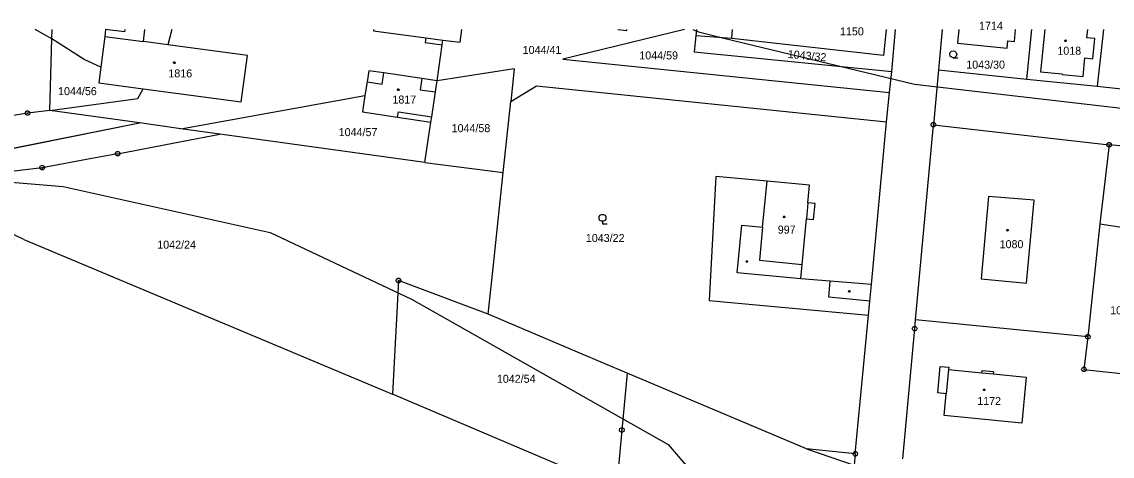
# Model space of a CAD drawing. Extents: x -777309 to -774195, y -1144706 to -1143600.
# Drawn here: x -775484.3 to -775252.8, y -1144290.6 to -1144198.4 of the extents above; entities that cross this region are included whole.
import ezdxf

# ---------------------------------------------------------------- set-up
doc = ezdxf.new("R2010")
doc.units = 0
for name, color, linetype in [('1', 7, 'Continuous'), ('11', 7, 'Continuous'), ('12', 7, 'Continuous'), ('2', 7, 'Continuous'), ('3', 7, 'Continuous'), ('4', 7, 'Continuous'), ('5', 7, 'Continuous'), ('8', 7, 'Continuous')]:
    doc.layers.add(name, color=color, linetype=linetype)

msp = doc.modelspace()

# ---------------------------------------------------------------- linework, layer by layer
at = {"layer": '1'}
for p, q in [((-775477.9, -1144202.01), (-775481.48, -1144200)), ((-775477.9, -1144202.01), (-775477.84, -1144200)), ((-775466.5, -1144200), (-775466.69, -1144201.49)), ((-775462.46, -1144200.53), (-775466.5, -1144200)), ((-775462.39, -1144200), (-775462.46, -1144200.53)), ((-775458.47, -1144202.56), (-775458.14, -1144200)), ((-775452.44, -1144200), (-775453.3, -1144203.26)), ((-775409.62, -1144200), (-775409.65, -1144200.26)), ((-775409.65, -1144200.26), (-775398.48, -1144201.76)), ((-775391.24, -1144202.73), (-775390.87, -1144200)), ((-775343.59, -1144200), (-775369.39, -1144206.32)), ((-775357.75, -1144200), (-775355.82, -1144200.25)), ((-775355.82, -1144200.25), (-775355.79, -1144200)), ((-775341.04, -1144200), (-775341.18, -1144201.36)), ((-775300.77, -1144200), (-775301.31, -1144205.52)), ((-775299.55, -1144208.96), (-775298.79, -1144200)), ((-775288.87, -1144200), (-775289.66, -1144208.56)), ((-775285.32, -1144200), (-775285.61, -1144202.94)), ((-775273.51, -1144202.56), (-775273.26, -1144200)), ((-775270.91, -1144210.58), (-775269.8, -1144200)), ((-775254.63, -1144200), (-775255.95, -1144212.06)), ((-775478.38, -1144217.19), (-775477.9, -1144202.01)), ((-775471.09, -1144206.35), (-775477.9, -1144202.01)), ((-775466.69, -1144201.49), (-775467.53, -1144207.97)), ((-775453.3, -1144203.26), (-775458.47, -1144202.56)), ((-775398.48, -1144201.76), (-775398.62, -1144202.8)), ((-775395.04, -1144203.28), (-775394.9, -1144202.24)), ((-775394.9, -1144202.24), (-775391.24, -1144202.73)), ((-775341.18, -1144201.36), (-775341.5, -1144204.73)), ((-775333.56, -1144201.95), (-775341.18, -1144201.36)), ((-775301.31, -1144205.52), (-775333.56, -1144201.95)), ((-775275.08, -1144203.99), (-775274.92, -1144202.4)), ((-775274.92, -1144202.4), (-775273.51, -1144202.56)), ((-775436.39, -1144205.54), (-775453.3, -1144203.26)), ((-775398.62, -1144202.8), (-775395.04, -1144203.28)), ((-775396.11, -1144210.92), (-775395.04, -1144203.28)), ((-775341.5, -1144204.73), (-775299.55, -1144208.96)), ((-775285.61, -1144202.94), (-775275.08, -1144203.99)), ((-775467.53, -1144207.97), (-775471.09, -1144206.35)), ((-775437.71, -1144215.38), (-775436.39, -1144205.54)), ((-775369.39, -1144206.32), (-775300.02, -1144213.36)), ((-775467.53, -1144207.97), (-775467.97, -1144211.33)), ((-775410.64, -1144208.76), (-775410.99, -1144211.11)), ((-775407.43, -1144209.24), (-775410.64, -1144208.76)), ((-775399.35, -1144210.44), (-775407.43, -1144209.24)), ((-775379.75, -1144208.36), (-775396.11, -1144210.92)), ((-775379.75, -1144208.36), (-775380.44, -1144215.31)), ((-775300.02, -1144213.36), (-775299.55, -1144208.96)), ((-775289.66, -1144208.56), (-775290.72, -1144220.22)), ((-775289.66, -1144208.56), (-775270.91, -1144210.58)), ((-775467.97, -1144211.33), (-775458.55, -1144212.59)), ((-775410.99, -1144211.11), (-775411.43, -1144214.05)), ((-775396.11, -1144210.92), (-775399.35, -1144210.44)), ((-775396.46, -1144213.27), (-775396.11, -1144210.92)), ((-775380.44, -1144215.31), (-775375, -1144211.97)), ((-775375, -1144211.97), (-775300.69, -1144219.59)), ((-775270.91, -1144210.58), (-775255.95, -1144212.06)), ((-775459.65, -1144214.64), (-775458.55, -1144212.59)), ((-775458.55, -1144212.59), (-775437.71, -1144215.38)), ((-775450.52, -1144221.07), (-775411.43, -1144214.05)), ((-775411.43, -1144214.05), (-775411.94, -1144217.52)), ((-775397.25, -1144218.53), (-775396.46, -1144213.27)), ((-775300.69, -1144219.59), (-775300.02, -1144213.36)), ((-775255.95, -1144212.06), (-775240.94, -1144213.68)), ((-775478.38, -1144217.19), (-775459.65, -1144214.64)), ((-775382.05, -1144230.36), (-775380.44, -1144215.31)), ((-775483.1, -1144217.76), (-775486.51, -1144218.32)), ((-775478.38, -1144217.19), (-775483.1, -1144217.76)), ((-775459.3, -1144219.85), (-775478.38, -1144217.19)), ((-775411.94, -1144217.52), (-775404.49, -1144218.63)), ((-775404.49, -1144218.63), (-775397.42, -1144219.68)), ((-775397.42, -1144219.68), (-775397.25, -1144218.53)), ((-775512.82, -1144230.54), (-775459.3, -1144219.85)), ((-775450.52, -1144221.07), (-775459.3, -1144219.85)), ((-775442.24, -1144222.22), (-775450.52, -1144221.07)), ((-775398.7, -1144228.28), (-775397.42, -1144219.68)), ((-775303.9, -1144254.18), (-775300.69, -1144219.59)), ((-775294.52, -1144261.7), (-775290.72, -1144220.22)), ((-775290.72, -1144220.22), (-775253.4, -1144224.49)), ((-775450.4, -1144223.79), (-775442.24, -1144222.22)), ((-775398.7, -1144228.28), (-775442.24, -1144222.22)), ((-775463.95, -1144226.39), (-775450.4, -1144223.79)), ((-775253.4, -1144224.49), (-775255.39, -1144241.28)), ((-775238.28, -1144226.05), (-775253.4, -1144224.49)), ((-775469.43, -1144227.4), (-775479.98, -1144229.35)), ((-775463.95, -1144226.39), (-775469.43, -1144227.4)), ((-775479.98, -1144229.35), (-775508.4, -1144232.87)), ((-775398.7, -1144228.28), (-775382.05, -1144230.36)), ((-775384.29, -1144251.32), (-775382.05, -1144230.36)), ((-775483.88, -1144244.62), (-775508.4, -1144232.87)), ((-775336.89, -1144231.21), (-775338.37, -1144257.53)), ((-775326.05, -1144232.25), (-775336.89, -1144231.21)), ((-775317.02, -1144233.06), (-775326.05, -1144232.25)), ((-775317.37, -1144236.84), (-775317.02, -1144233.06)), ((-775315.82, -1144236.99), (-775317.37, -1144236.84)), ((-775316.15, -1144240.38), (-775315.82, -1144236.99)), ((-775318.61, -1144249.89), (-775317.7, -1144240.23)), ((-775317.7, -1144240.23), (-775316.15, -1144240.38)), ((-775255.39, -1144241.28), (-775257.93, -1144265.27)), ((-775255.39, -1144241.28), (-775240.44, -1144243.62)), ((-775483.88, -1144244.62), (-775405.59, -1144277.47)), ((-775385.27, -1144260.49), (-775384.29, -1144251.32)), ((-775318.9, -1144252.95), (-775318.61, -1144249.89)), ((-775404.31, -1144253.32), (-775405.59, -1144277.47)), ((-775385.27, -1144260.49), (-775404.31, -1144253.32)), ((-775312.63, -1144253.44), (-775318.9, -1144252.95)), ((-775303.9, -1144254.18), (-775312.63, -1144253.44)), ((-775304.24, -1144257.67), (-775303.9, -1144254.18)), ((-775338.37, -1144257.53), (-775304.52, -1144260.66)), ((-775304.52, -1144260.66), (-775304.24, -1144257.67)), ((-775365.81, -1144268.72), (-775385.27, -1144260.49)), ((-775307.31, -1144290.13), (-775304.52, -1144260.66)), ((-775294.69, -1144263.54), (-775294.52, -1144261.7)), ((-775257.93, -1144265.27), (-775294.52, -1144261.7)), ((-775297.22, -1144291.22), (-775294.69, -1144263.54)), ((-775257.93, -1144265.27), (-775258.75, -1144272.2)), ((-775355.73, -1144272.99), (-775365.81, -1144268.72)), ((-775258.75, -1144272.2), (-775244.14, -1144273.78)), ((-775355.73, -1144272.99), (-775356.87, -1144285.07)), ((-775317.7, -1144289.07), (-775355.73, -1144272.99)), ((-775368.6, -1144293.2), (-775405.59, -1144277.47)), ((-775356.87, -1144285.07), (-775358.04, -1144297.68)), ((-775317.7, -1144289.07), (-775307.55, -1144292.51)), ((-775307.31, -1144290.13), (-775317.7, -1144289.07)), ((-775307.31, -1144290.13), (-775307.55, -1144292.51))]:
    msp.add_line(p, q, dxfattribs=at)
at = {"layer": '11'}
for points in [[(-775341.84, -1144200), (-775341.08, -1144200.32), (-775340.63, -1144200.5), (-775335.19, -1144201.82), (-775294.73, -1144211.65), (-775226.38, -1144219.52), (-775183.73, -1144219.74), (-775174.29, -1144219.8), (-775164.75, -1144219.85), (-775159.38, -1144220.13), (-775077.05, -1144224.44), (-775054.9, -1144224.53)], [(-775512.82, -1144230.54), (-775459.3, -1144219.85), (-775478.38, -1144217.19), (-775483.1, -1144217.76), (-775486.51, -1144218.32)], [(-775527.1, -1144232.12), (-775510.91, -1144230.43), (-775497.58, -1144231.53), (-775475.5, -1144233.35), (-775431.56, -1144243.14), (-775401.57, -1144257.3), (-775393.93, -1144261.61), (-775347.01, -1144288.12), (-775319.73, -1144319.98), (-775311.81, -1144333.34), (-775308.24, -1144339.37)]]:
    msp.add_lwpolyline(points, dxfattribs=at)
at = {"layer": '12'}
for p, q in [((-775357.75, -1144200), (-775355.82, -1144200.25)), ((-775355.82, -1144200.25), (-775355.79, -1144200)), ((-775333.56, -1144201.95), (-775333.38, -1144200)), ((-775300.77, -1144200), (-775301.31, -1144205.52)), ((-775285.32, -1144200), (-775285.61, -1144202.94)), ((-775273.51, -1144202.56), (-775273.26, -1144200)), ((-775267.07, -1144200), (-775268, -1144209)), ((-775258.11, -1144201.75), (-775257.93, -1144200)), ((-775466.69, -1144201.49), (-775467.53, -1144207.97)), ((-775466.69, -1144201.49), (-775458.47, -1144202.56)), ((-775453.3, -1144203.26), (-775458.47, -1144202.56)), ((-775301.31, -1144205.52), (-775333.56, -1144201.95)), ((-775275.08, -1144203.99), (-775274.92, -1144202.4)), ((-775274.92, -1144202.4), (-775273.51, -1144202.56)), ((-775256.42, -1144201.89), (-775258.11, -1144201.75)), ((-775256.85, -1144206.24), (-775256.42, -1144201.89)), ((-775436.39, -1144205.54), (-775453.3, -1144203.26)), ((-775285.61, -1144202.94), (-775275.08, -1144203.99)), ((-775437.71, -1144215.38), (-775436.39, -1144205.54)), ((-775258.93, -1144210.02), (-775258.53, -1144206.05)), ((-775258.53, -1144206.05), (-775256.85, -1144206.24)), ((-775467.53, -1144207.97), (-775467.97, -1144211.33)), ((-775407.78, -1144211.58), (-775407.43, -1144209.24)), ((-775399.35, -1144210.44), (-775407.43, -1144209.24)), ((-775268, -1144209), (-775263.35, -1144209.44)), ((-775263.35, -1144209.44), (-775263.36, -1144209.59)), ((-775263.36, -1144209.59), (-775258.93, -1144210.02)), ((-775467.97, -1144211.33), (-775458.55, -1144212.59)), ((-775410.99, -1144211.11), (-775411.43, -1144214.05)), ((-775410.99, -1144211.11), (-775407.78, -1144211.58)), ((-775399.35, -1144210.44), (-775399.7, -1144212.79)), ((-775458.55, -1144212.59), (-775437.71, -1144215.38)), ((-775411.43, -1144214.05), (-775411.94, -1144217.52)), ((-775399.7, -1144212.79), (-775396.46, -1144213.27)), ((-775397.25, -1144218.53), (-775396.46, -1144213.27)), ((-775411.94, -1144217.52), (-775404.49, -1144218.63)), ((-775404.49, -1144218.63), (-775404.32, -1144217.48)), ((-775404.32, -1144217.48), (-775397.25, -1144218.53)), ((-775326.99, -1144242.01), (-775326.05, -1144232.25)), ((-775317.02, -1144233.06), (-775326.05, -1144232.25)), ((-775317.37, -1144236.84), (-775317.02, -1144233.06)), ((-775317.37, -1144236.84), (-775317.7, -1144240.23)), ((-775279.04, -1144235.44), (-775280.61, -1144252.99)), ((-775269.33, -1144236.28), (-775279.04, -1144235.44)), ((-775270.94, -1144253.9), (-775269.33, -1144236.28)), ((-775326.99, -1144242.01), (-775327.66, -1144249.03)), ((-775318.61, -1144249.89), (-775317.7, -1144240.23)), ((-775327.66, -1144249.03), (-775318.61, -1144249.89)), ((-775280.61, -1144252.99), (-775270.94, -1144253.9)), ((-775287.49, -1144272.23), (-775287.98, -1144277.36)), ((-775287.49, -1144272.23), (-775280.44, -1144272.91)), ((-775280.44, -1144272.91), (-775278.02, -1144273.15)), ((-775278.02, -1144273.15), (-775271, -1144273.83)), ((-775271, -1144273.83), (-775271.96, -1144283.61)), ((-775288.42, -1144282), (-775287.98, -1144277.36)), ((-775271.96, -1144283.61), (-775288.42, -1144282))]:
    msp.add_line(p, q, dxfattribs=at)
at = {"layer": '3'}
for points in [[(-775286.51, -1144206.01), (-775286.89, -1144205.91), (-775287.16, -1144205.64), (-775287.26, -1144205.27), (-775287.16, -1144204.9), (-775286.89, -1144204.63), (-775286.52, -1144204.53), (-775286.15, -1144204.63), (-775285.88, -1144204.9), (-775285.78, -1144205.28), (-775285.88, -1144205.66), (-775286.15, -1144205.93), (-775286.53, -1144206.03), (-775285.53, -1144206.03)], [(-775360.99, -1144240.73), (-775361.18, -1144240.73), (-775361.52, -1144240.54), (-775361.71, -1144240.2), (-775361.71, -1144239.81), (-775361.52, -1144239.47), (-775361.18, -1144239.28), (-775360.79, -1144239.28), (-775360.45, -1144239.47), (-775360.26, -1144239.81), (-775360.26, -1144240.2), (-775360.45, -1144240.54), (-775360.79, -1144240.73), (-775360.98, -1144240.73), (-775360.98, -1144241.26), (-775359.98, -1144241.26)]]:
    msp.add_lwpolyline(points, dxfattribs=at)
at = {"layer": '4'}
for p, q in [((-775333.56, -1144201.95), (-775333.38, -1144200)), ((-775267.07, -1144200), (-775268, -1144209)), ((-775258.11, -1144201.75), (-775257.93, -1144200)), ((-775466.69, -1144201.49), (-775458.47, -1144202.56)), ((-775398.48, -1144201.76), (-775394.9, -1144202.24)), ((-775256.42, -1144201.89), (-775258.11, -1144201.75)), ((-775256.85, -1144206.24), (-775256.42, -1144201.89)), ((-775258.93, -1144210.02), (-775258.53, -1144206.05)), ((-775258.53, -1144206.05), (-775256.85, -1144206.24)), ((-775407.78, -1144211.58), (-775407.43, -1144209.24)), ((-775268, -1144209), (-775263.35, -1144209.44)), ((-775263.35, -1144209.44), (-775263.36, -1144209.59)), ((-775263.36, -1144209.59), (-775258.93, -1144210.02)), ((-775410.99, -1144211.11), (-775407.78, -1144211.58)), ((-775399.35, -1144210.44), (-775399.7, -1144212.79)), ((-775399.7, -1144212.79), (-775396.46, -1144213.27)), ((-775404.49, -1144218.63), (-775404.32, -1144217.48)), ((-775404.32, -1144217.48), (-775397.25, -1144218.53)), ((-775326.99, -1144242.01), (-775326.05, -1144232.25)), ((-775317.37, -1144236.84), (-775317.7, -1144240.23)), ((-775279.04, -1144235.44), (-775280.61, -1144252.99)), ((-775269.33, -1144236.28), (-775279.04, -1144235.44)), ((-775270.94, -1144253.9), (-775269.33, -1144236.28)), ((-775332.42, -1144251.67), (-775331.42, -1144241.59)), ((-775331.42, -1144241.59), (-775326.99, -1144242.01)), ((-775326.99, -1144242.01), (-775327.66, -1144249.03)), ((-775327.66, -1144249.03), (-775318.61, -1144249.89)), ((-775318.9, -1144252.95), (-775332.42, -1144251.67)), ((-775312.92, -1144256.88), (-775312.63, -1144253.44)), ((-775280.61, -1144252.99), (-775270.94, -1144253.9)), ((-775304.24, -1144257.67), (-775312.92, -1144256.88)), ((-775289.81, -1144277.19), (-775289.28, -1144271.56)), ((-775289.28, -1144271.56), (-775287.44, -1144271.73)), ((-775287.49, -1144272.23), (-775287.98, -1144277.36)), ((-775287.44, -1144271.73), (-775287.49, -1144272.23)), ((-775287.49, -1144272.23), (-775280.44, -1144272.91)), ((-775280.44, -1144272.91), (-775280.39, -1144272.41)), ((-775280.44, -1144272.91), (-775278.02, -1144273.15)), ((-775280.39, -1144272.41), (-775277.97, -1144272.65)), ((-775277.97, -1144272.65), (-775278.02, -1144273.15)), ((-775278.02, -1144273.15), (-775271, -1144273.83)), ((-775271, -1144273.83), (-775271.96, -1144283.61)), ((-775287.98, -1144277.36), (-775289.81, -1144277.19)), ((-775288.42, -1144282), (-775287.98, -1144277.36)), ((-775271.96, -1144283.61), (-775288.42, -1144282))]:
    msp.add_line(p, q, dxfattribs=at)
at = {"layer": '5'}
for points in [[(-775262.66, -1144202.23), (-775262.56, -1144202.25), (-775262.51, -1144202.34), (-775262.49, -1144202.4), (-775262.51, -1144202.49), (-775262.59, -1144202.56), (-775262.66, -1144202.57), (-775262.75, -1144202.54), (-775262.81, -1144202.48), (-775262.83, -1144202.4), (-775262.81, -1144202.31), (-775262.73, -1144202.24)], [(-775451.91, -1144206.88), (-775451.81, -1144206.9), (-775451.76, -1144206.99), (-775451.74, -1144207.05), (-775451.76, -1144207.14), (-775451.84, -1144207.21), (-775451.91, -1144207.22), (-775452, -1144207.19), (-775452.06, -1144207.13), (-775452.08, -1144207.05), (-775452.06, -1144206.96), (-775451.98, -1144206.89)], [(-775404.35, -1144212.63), (-775404.25, -1144212.65), (-775404.2, -1144212.74), (-775404.18, -1144212.8), (-775404.2, -1144212.89), (-775404.28, -1144212.96), (-775404.35, -1144212.97), (-775404.44, -1144212.94), (-775404.5, -1144212.88), (-775404.52, -1144212.8), (-775404.5, -1144212.71), (-775404.42, -1144212.64)], [(-775322.43, -1144239.63), (-775322.33, -1144239.65), (-775322.28, -1144239.74), (-775322.26, -1144239.8), (-775322.28, -1144239.89), (-775322.36, -1144239.96), (-775322.43, -1144239.97), (-775322.52, -1144239.94), (-775322.58, -1144239.88), (-775322.6, -1144239.8), (-775322.58, -1144239.71), (-775322.5, -1144239.64)], [(-775274.96, -1144242.47), (-775274.86, -1144242.49), (-775274.81, -1144242.58), (-775274.79, -1144242.64), (-775274.81, -1144242.73), (-775274.89, -1144242.8), (-775274.96, -1144242.81), (-775275.05, -1144242.78), (-775275.11, -1144242.72), (-775275.13, -1144242.64), (-775275.11, -1144242.55), (-775275.03, -1144242.48)], [(-775330.25, -1144249.14), (-775330.16, -1144249.29), (-775330.25, -1144249.44), (-775330.43, -1144249.44), (-775330.52, -1144249.29), (-775330.43, -1144249.14)], [(-775308.51, -1144255.46), (-775308.42, -1144255.61), (-775308.51, -1144255.76), (-775308.69, -1144255.76), (-775308.78, -1144255.61), (-775308.69, -1144255.46)], [(-775279.94, -1144276.36), (-775279.84, -1144276.38), (-775279.79, -1144276.47), (-775279.77, -1144276.53), (-775279.79, -1144276.62), (-775279.87, -1144276.69), (-775279.94, -1144276.7), (-775280.03, -1144276.67), (-775280.09, -1144276.61), (-775280.11, -1144276.53), (-775280.09, -1144276.44), (-775280.01, -1144276.37)]]:
    msp.add_lwpolyline(points, close=True, dxfattribs=at)
at = {"layer": '8'}
for p, q in [((-775483.22, -1144217.76), (-775482.98, -1144217.76)), ((-775290.84, -1144220.22), (-775290.6, -1144220.22)), ((-775253.52, -1144224.49), (-775253.28, -1144224.49)), ((-775464.07, -1144226.39), (-775463.83, -1144226.39)), ((-775480.1, -1144229.35), (-775479.86, -1144229.35)), ((-775404.43, -1144253.32), (-775404.19, -1144253.32)), ((-775294.81, -1144263.54), (-775294.57, -1144263.54)), ((-775258.05, -1144265.27), (-775257.81, -1144265.27)), ((-775258.87, -1144272.2), (-775258.63, -1144272.2)), ((-775356.99, -1144285.07), (-775356.75, -1144285.07)), ((-775307.43, -1144290.13), (-775307.19, -1144290.13))]:
    msp.add_line(p, q, dxfattribs=at)
for points in [[(-775482.95, -1144217.28), (-775482.7, -1144217.46), (-775482.6, -1144217.75), (-775482.7, -1144218.04), (-775482.95, -1144218.22), (-775483.26, -1144218.22), (-775483.51, -1144218.04), (-775483.61, -1144217.75), (-775483.51, -1144217.46), (-775483.26, -1144217.28)], [(-775290.57, -1144219.74), (-775290.32, -1144219.92), (-775290.22, -1144220.21), (-775290.32, -1144220.5), (-775290.57, -1144220.68), (-775290.88, -1144220.68), (-775291.13, -1144220.5), (-775291.23, -1144220.21), (-775291.13, -1144219.92), (-775290.88, -1144219.74)], [(-775463.8, -1144225.91), (-775463.55, -1144226.09), (-775463.45, -1144226.38), (-775463.55, -1144226.67), (-775463.8, -1144226.85), (-775464.11, -1144226.85), (-775464.36, -1144226.67), (-775464.46, -1144226.38), (-775464.36, -1144226.09), (-775464.11, -1144225.91)], [(-775253.25, -1144224.01), (-775253, -1144224.19), (-775252.9, -1144224.48), (-775253, -1144224.77), (-775253.25, -1144224.95), (-775253.56, -1144224.95), (-775253.81, -1144224.77), (-775253.91, -1144224.48), (-775253.81, -1144224.19), (-775253.56, -1144224.01)], [(-775479.83, -1144228.87), (-775479.58, -1144229.05), (-775479.48, -1144229.34), (-775479.58, -1144229.63), (-775479.83, -1144229.81), (-775480.14, -1144229.81), (-775480.39, -1144229.63), (-775480.49, -1144229.34), (-775480.39, -1144229.05), (-775480.14, -1144228.87)], [(-775404.16, -1144252.84), (-775403.91, -1144253.02), (-775403.81, -1144253.31), (-775403.91, -1144253.6), (-775404.16, -1144253.78), (-775404.47, -1144253.78), (-775404.72, -1144253.6), (-775404.82, -1144253.31), (-775404.72, -1144253.02), (-775404.47, -1144252.84)], [(-775294.54, -1144263.06), (-775294.29, -1144263.24), (-775294.19, -1144263.53), (-775294.29, -1144263.82), (-775294.54, -1144264), (-775294.85, -1144264), (-775295.1, -1144263.82), (-775295.2, -1144263.53), (-775295.1, -1144263.24), (-775294.85, -1144263.06)], [(-775257.78, -1144264.79), (-775257.53, -1144264.97), (-775257.43, -1144265.26), (-775257.53, -1144265.55), (-775257.78, -1144265.73), (-775258.09, -1144265.73), (-775258.34, -1144265.55), (-775258.44, -1144265.26), (-775258.34, -1144264.97), (-775258.09, -1144264.79)], [(-775258.6, -1144271.72), (-775258.35, -1144271.9), (-775258.25, -1144272.19), (-775258.35, -1144272.48), (-775258.6, -1144272.66), (-775258.91, -1144272.66), (-775259.16, -1144272.48), (-775259.26, -1144272.19), (-775259.16, -1144271.9), (-775258.91, -1144271.72)], [(-775356.72, -1144284.59), (-775356.47, -1144284.77), (-775356.37, -1144285.06), (-775356.47, -1144285.35), (-775356.72, -1144285.53), (-775357.03, -1144285.53), (-775357.28, -1144285.35), (-775357.38, -1144285.06), (-775357.28, -1144284.77), (-775357.03, -1144284.59)], [(-775307.16, -1144289.65), (-775306.91, -1144289.83), (-775306.81, -1144290.12), (-775306.91, -1144290.41), (-775307.16, -1144290.59), (-775307.47, -1144290.59), (-775307.72, -1144290.41), (-775307.82, -1144290.12), (-775307.72, -1144289.83), (-775307.47, -1144289.65)]]:
    msp.add_lwpolyline(points, close=True, dxfattribs=at)

# ---------------------------------------------------------------- texts
at = {"layer": '2'}
for s, p in [('1150', (-775310.56, -1144201.25)), ('1714', (-775281.03, -1144200.07)), ('1044/41', (-775377.94, -1144205.2)), ('1044/59', (-775353.17, -1144206.36)), ('1018', (-775264.4, -1144205.36)), ('1043/30', (-775283.74, -1144208.32)), ('1816', (-775453.18, -1144210.18)), ('1044/56', (-775476.6, -1144213.95)), ('1817', (-775405.6, -1144215.73)), ('1044/57', (-775417.01, -1144222.65)), ('1044/58', (-775393.03, -1144221.81)), ('997', (-775323.77, -1144243.36)), ('1043/22', (-775364.53, -1144245.14)), ('1042/24', (-775455.54, -1144246.56)), ('1080', (-775276.66, -1144246.45)), ('1043/44', (-775253.19, -1144260.5)), ('1042/54', (-775383.42, -1144275.04)), ('1172', (-775281.42, -1144279.76))]:
    msp.add_text(s, height=1.7, dxfattribs=at).set_placement(p)
msp.add_text('1043/32', height=1.7, rotation=354.7755, dxfattribs=at).set_placement((-775321.72, -1144206.03))

doc.saveas('drawing.dxf')
